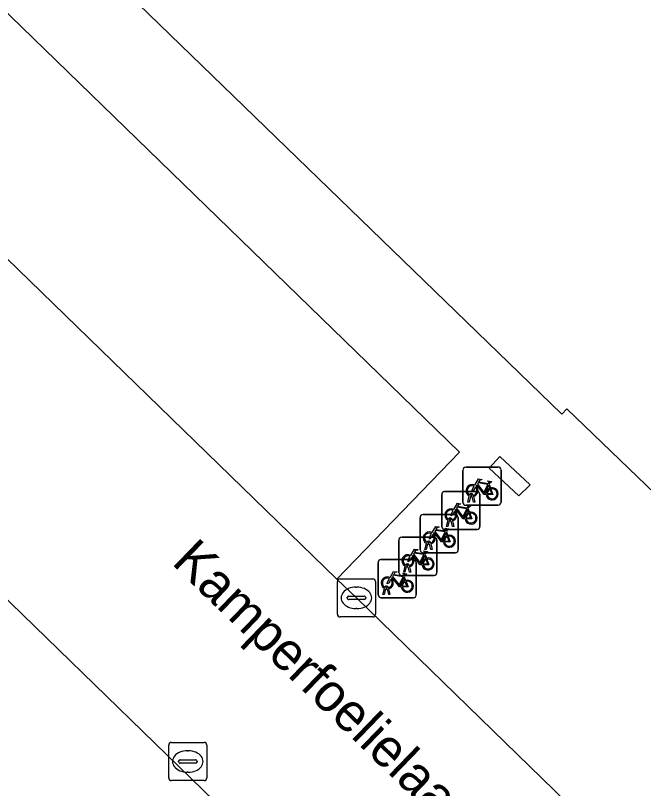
# Model space of a CAD drawing. Extents: x 162344 to 162869, y 381217 to 381818.
# Drawn here: x 162714.58 to 162731.05, y 381540.93 to 381561.2 of the extents above; entities that cross this region are included whole.
import ezdxf

# ---------------------------------------------------------------- set-up
doc = ezdxf.new("R2010")
doc.units = 0
for name, color, linetype in [('IMGEO_Erf', 7, 'Continuous'), ('IMGEO_Fietsenrek', 7, 'Continuous'), ('IMGEO_Kolk', 7, 'Continuous'), ('IMGEO_Openbare_ruimte_label', 7, 'Continuous'), ('IMGEO_Pand', 7, 'Continuous'), ('IMGEO_Parkeervlak_open', 7, 'Continuous'), ('IMGEO_Rijbaan_lokaal_open', 7, 'Continuous')]:
    doc.layers.add(name, color=color, linetype=linetype)

msp = doc.modelspace()

# ---------------------------------------------------------------- linework, layer by layer
at = {"layer": 'IMGEO_Erf'}
for points in [[(162701.58, 381592.223), (162697.423, 381587.94), (162694.297, 381584.72), (162697.845, 381581.274), (162694.262, 381577.583), (162691.765, 381574.889), (162691.764, 381574.604), (162695.157, 381571.045), (162696.402, 381572.245), (162698.843, 381569.907), (162702.056, 381573.223), (162726.23, 381549.751), (162723.009, 381546.422), (162723.525, 381545.93), (162729.038, 381540.567), (162729.149, 381540.721), (162730.76, 381539.135), (162730.657, 381538.992), (162735.052, 381534.717), (162738.275, 381538.047), (162760.834, 381516.121)], [(162802.337, 381472.727), (162763.915, 381510.041), (162763.999, 381510.127), (162762.508, 381511.578), (162764.591, 381513.721), (162764.908, 381513.413), (162766.104, 381514.636), (162739.201, 381540.759), (162739.317, 381540.907), (162736.543, 381543.625), (162731.819, 381548.213), (162729.043, 381550.887), (162728.906, 381550.749), (162701.975, 381576.843), (162700.092, 381574.95), (162698.199, 381576.833), (162698.296, 381576.933), (162696.8, 381578.375), (162698.869, 381580.518), (162699.221, 381580.178), (162699.971, 381580.954), (162703.019, 381584.107), (162701.127, 381585.931), (162705.36, 381590.307)]]:
    msp.add_lwpolyline(points, dxfattribs=at)
msp.add_lwpolyline([(162728.079, 381548.891), (162727.783, 381548.603), (162727.004, 381549.334), (162727.286, 381549.636)], close=True, dxfattribs=at)
at = {"layer": 'IMGEO_Fietsenrek'}
for p, q in [((162726.316, 381548.433), (162726.316, 381549.274)), ((162726.316, 381549.274), (162726.316, 381548.433)), ((162726.391, 381549.358), (162727.232, 381549.358)), ((162727.232, 381549.358), (162726.391, 381549.358)), ((162727.316, 381549.283), (162727.316, 381548.442)), ((162727.316, 381548.442), (162727.316, 381549.283)), ((162727.003, 381548.907), (162727.039, 381548.812)), ((162725.762, 381547.796), (162725.762, 381548.637)), ((162725.762, 381548.637), (162725.762, 381547.796)), ((162725.837, 381548.721), (162726.678, 381548.721)), ((162726.678, 381548.721), (162725.837, 381548.721)), ((162726.443, 381548.442), (162726.482, 381548.602)), ((162726.512, 381548.59), (162726.477, 381548.442)), ((162726.554, 381548.614), (162726.553, 381548.618)), ((162726.595, 381548.442), (162726.561, 381548.584)), ((162726.585, 381548.625), (162726.586, 381548.618)), ((162726.593, 381548.588), (162726.628, 381548.442)), ((162726.762, 381548.646), (162726.762, 381547.805)), ((162726.762, 381547.805), (162726.762, 381548.646)), ((162727.241, 381548.358), (162726.4, 381548.358)), ((162726.4, 381548.358), (162727.241, 381548.358)), ((162726.477, 381548.442), (162726.443, 381548.442)), ((162726.628, 381548.442), (162726.595, 381548.442)), ((162726.449, 381548.27), (162726.485, 381548.175)), ((162725.195, 381547.189), (162725.195, 381548.03)), ((162725.195, 381548.03), (162725.195, 381547.189)), ((162725.27, 381548.114), (162726.111, 381548.114)), ((162726.111, 381548.114), (162725.27, 381548.114)), ((162725.889, 381547.805), (162725.928, 381547.965)), ((162725.958, 381547.953), (162725.923, 381547.805)), ((162726, 381547.977), (162725.999, 381547.981)), ((162726.031, 381547.988), (162726.032, 381547.981)), ((162726.195, 381548.039), (162726.195, 381547.198)), ((162726.195, 381547.198), (162726.195, 381548.039)), ((162725.923, 381547.805), (162725.889, 381547.805)), ((162726.041, 381547.805), (162726.007, 381547.947)), ((162726.039, 381547.951), (162726.074, 381547.805)), ((162726.074, 381547.805), (162726.041, 381547.805)), ((162726.687, 381547.721), (162725.846, 381547.721)), ((162725.846, 381547.721), (162726.687, 381547.721)), ((162725.882, 381547.663), (162725.918, 381547.568)), ((162724.636, 381546.593), (162724.636, 381547.434)), ((162724.636, 381547.434), (162724.636, 381546.593)), ((162724.711, 381547.518), (162725.552, 381547.518)), ((162725.552, 381547.518), (162724.711, 381547.518)), ((162725.322, 381547.198), (162725.361, 381547.358)), ((162725.391, 381547.346), (162725.356, 381547.198)), ((162725.433, 381547.37), (162725.432, 381547.374)), ((162725.464, 381547.381), (162725.465, 381547.374)), ((162725.636, 381547.443), (162725.636, 381546.602)), ((162725.636, 381546.602), (162725.636, 381547.443)), ((162725.356, 381547.198), (162725.322, 381547.198)), ((162725.474, 381547.198), (162725.44, 381547.34)), ((162725.472, 381547.344), (162725.507, 381547.198)), ((162725.507, 381547.198), (162725.474, 381547.198)), ((162726.12, 381547.114), (162725.279, 381547.114)), ((162725.279, 381547.114), (162726.12, 381547.114)), ((162725.323, 381547.067), (162725.359, 381546.972)), ((162724.092, 381546.01), (162724.092, 381546.851)), ((162724.092, 381546.851), (162724.092, 381546.01)), ((162724.167, 381546.935), (162725.008, 381546.935)), ((162725.008, 381546.935), (162724.167, 381546.935)), ((162724.763, 381546.602), (162724.802, 381546.762)), ((162724.832, 381546.75), (162724.797, 381546.602)), ((162724.874, 381546.774), (162724.873, 381546.778)), ((162724.915, 381546.602), (162724.881, 381546.744)), ((162724.905, 381546.785), (162724.906, 381546.778)), ((162724.913, 381546.748), (162724.948, 381546.602)), ((162725.092, 381546.86), (162725.092, 381546.019)), ((162725.092, 381546.019), (162725.092, 381546.86)), ((162724.797, 381546.602), (162724.763, 381546.602)), ((162724.948, 381546.602), (162724.915, 381546.602)), ((162725.561, 381546.518), (162724.72, 381546.518)), ((162724.72, 381546.518), (162725.561, 381546.518)), ((162724.779, 381546.484), (162724.815, 381546.389)), ((162724.219, 381546.019), (162724.258, 381546.179)), ((162724.288, 381546.167), (162724.253, 381546.019)), ((162724.33, 381546.191), (162724.329, 381546.195)), ((162724.371, 381546.019), (162724.337, 381546.161)), ((162724.361, 381546.202), (162724.362, 381546.195)), ((162724.369, 381546.165), (162724.404, 381546.019)), ((162725.017, 381545.935), (162724.176, 381545.935)), ((162724.176, 381545.935), (162725.017, 381545.935)), ((162724.253, 381546.019), (162724.219, 381546.019)), ((162724.404, 381546.019), (162724.371, 381546.019))]:
    msp.add_line(p, q, dxfattribs=at)
for points in [[(162726.629, 381548.884), (162726.724, 381549.048), (162726.81, 381549.034), (162726.812, 381549.025), (162726.756, 381549.014), (162726.729, 381548.969), (162726.985, 381548.928)], [(162726.985, 381548.928), (162727.01, 381548.977), (162727.004, 381548.981), (162726.981, 381548.985), (162726.969, 381548.992), (162726.968, 381548.995), (162726.97, 381549), (162727.065, 381548.985), (162727.067, 381548.975), (162727.057, 381548.962), (162727.045, 381548.956), (162727.031, 381548.962), (162727.003, 381548.907)], [(162726.65, 381548.832), (162726.598, 381548.742), (162726.558, 381548.717), (162726.559, 381548.764), (162726.614, 381548.858)], [(162726.925, 381548.64), (162726.875, 381548.64), (162726.684, 381548.891), (162726.665, 381548.859)], [(162726.972, 381548.903), (162726.715, 381548.944), (162726.698, 381548.915), (162726.865, 381548.695), (162726.972, 381548.903)], [(162727.02, 381548.805), (162726.99, 381548.882), (162726.881, 381548.664), (162726.924, 381548.664)], [(162726.954, 381548.664), (162727.074, 381548.663), (162727.03, 381548.777)], [(162727.05, 381548.784), (162727.105, 381548.639), (162726.955, 381548.639)], [(162726.075, 381548.247), (162726.17, 381548.411), (162726.256, 381548.397), (162726.258, 381548.388), (162726.202, 381548.377), (162726.175, 381548.332), (162726.431, 381548.291)], [(162726.431, 381548.291), (162726.456, 381548.34), (162726.45, 381548.344), (162726.427, 381548.348), (162726.415, 381548.355), (162726.414, 381548.358), (162726.416, 381548.363), (162726.511, 381548.348), (162726.513, 381548.338), (162726.503, 381548.325), (162726.491, 381548.319), (162726.477, 381548.325), (162726.449, 381548.27)], [(162726.096, 381548.195), (162726.044, 381548.105), (162726.004, 381548.08), (162726.005, 381548.127), (162726.06, 381548.221)], [(162726.371, 381548.003), (162726.321, 381548.003), (162726.13, 381548.254), (162726.111, 381548.222)], [(162726.418, 381548.266), (162726.161, 381548.307), (162726.144, 381548.278), (162726.311, 381548.058), (162726.418, 381548.266)], [(162726.466, 381548.168), (162726.436, 381548.245), (162726.327, 381548.027), (162726.37, 381548.027)], [(162726.4, 381548.027), (162726.52, 381548.026), (162726.476, 381548.14)], [(162726.496, 381548.147), (162726.551, 381548.002), (162726.401, 381548.002)], [(162725.508, 381547.64), (162725.603, 381547.804), (162725.689, 381547.79), (162725.691, 381547.781), (162725.635, 381547.77), (162725.608, 381547.725), (162725.864, 381547.684)], [(162725.864, 381547.684), (162725.889, 381547.733), (162725.883, 381547.737), (162725.86, 381547.741), (162725.848, 381547.748), (162725.847, 381547.751), (162725.849, 381547.756), (162725.944, 381547.741), (162725.946, 381547.731), (162725.936, 381547.718), (162725.924, 381547.712), (162725.91, 381547.718), (162725.882, 381547.663)], [(162725.529, 381547.588), (162725.477, 381547.498), (162725.437, 381547.473), (162725.438, 381547.52), (162725.493, 381547.614)], [(162725.804, 381547.396), (162725.754, 381547.396), (162725.563, 381547.647), (162725.544, 381547.615)], [(162725.851, 381547.659), (162725.594, 381547.7), (162725.577, 381547.671), (162725.744, 381547.451), (162725.851, 381547.659)], [(162725.899, 381547.561), (162725.869, 381547.638), (162725.76, 381547.42), (162725.803, 381547.42)], [(162725.833, 381547.42), (162725.953, 381547.419), (162725.909, 381547.533)], [(162725.929, 381547.54), (162725.984, 381547.395), (162725.834, 381547.395)], [(162724.949, 381547.044), (162725.044, 381547.208), (162725.13, 381547.194), (162725.132, 381547.185), (162725.076, 381547.174), (162725.049, 381547.129), (162725.305, 381547.088)], [(162725.305, 381547.088), (162725.33, 381547.137), (162725.324, 381547.141), (162725.301, 381547.145), (162725.289, 381547.152), (162725.288, 381547.155), (162725.29, 381547.16), (162725.385, 381547.145), (162725.387, 381547.135), (162725.377, 381547.122), (162725.365, 381547.116), (162725.351, 381547.122), (162725.323, 381547.067)], [(162724.97, 381546.992), (162724.918, 381546.902), (162724.878, 381546.877), (162724.879, 381546.924), (162724.934, 381547.018)], [(162725.245, 381546.8), (162725.195, 381546.8), (162725.004, 381547.051), (162724.985, 381547.019)], [(162725.292, 381547.063), (162725.035, 381547.104), (162725.018, 381547.075), (162725.185, 381546.855), (162725.292, 381547.063)], [(162725.34, 381546.965), (162725.31, 381547.042), (162725.201, 381546.824), (162725.244, 381546.824)], [(162725.37, 381546.944), (162725.425, 381546.799), (162725.275, 381546.799)], [(162725.274, 381546.824), (162725.394, 381546.823), (162725.35, 381546.937)], [(162724.405, 381546.461), (162724.5, 381546.625), (162724.586, 381546.611), (162724.588, 381546.602), (162724.532, 381546.591), (162724.505, 381546.546), (162724.761, 381546.505)], [(162724.761, 381546.505), (162724.786, 381546.554), (162724.78, 381546.558), (162724.757, 381546.562), (162724.745, 381546.569), (162724.744, 381546.572), (162724.746, 381546.577), (162724.841, 381546.562), (162724.843, 381546.552), (162724.833, 381546.539), (162724.821, 381546.533), (162724.807, 381546.539), (162724.779, 381546.484)], [(162724.426, 381546.409), (162724.374, 381546.319), (162724.334, 381546.294), (162724.335, 381546.341), (162724.39, 381546.435)], [(162724.701, 381546.217), (162724.651, 381546.217), (162724.46, 381546.468), (162724.441, 381546.436)], [(162724.748, 381546.48), (162724.491, 381546.521), (162724.474, 381546.492), (162724.641, 381546.272), (162724.748, 381546.48)], [(162724.796, 381546.382), (162724.766, 381546.459), (162724.657, 381546.241), (162724.7, 381546.241)], [(162724.73, 381546.241), (162724.85, 381546.24), (162724.806, 381546.354)], [(162724.826, 381546.361), (162724.881, 381546.216), (162724.731, 381546.216)]]:
    msp.add_lwpolyline(points, dxfattribs=at)
for centre, radius, start, end in [((162726.394, 381549.28), 0.0779, 92.4484, 184.2845), ((162726.394, 381549.28), 0.0779, 92.4484, 184.2845), ((162727.238, 381549.28), 0.0779, 2.4484, 94.2845), ((162727.238, 381549.28), 0.0779, 2.4484, 94.2845), ((162726.556, 381548.743), 0.159, 62.6766, 242.1369), ((162726.556, 381548.743), 0.129, 63.3192, 238.903), ((162726.556, 381548.743), 0.129, 283.6043, 43.4302), ((162726.556, 381548.743), 0.159, 283.5766, 46.6042), ((162727.083, 381548.659), 0.159, 113.3408, 178.3217), ((162727.083, 381548.659), 0.159, 187.0065, 105.7708), ((162727.083, 381548.659), 0.129, 113.923, 177.9556), ((162727.083, 381548.659), 0.129, 188.6715, 104.5883), ((162725.84, 381548.643), 0.0779, 92.4484, 184.2845), ((162725.84, 381548.643), 0.0779, 92.4484, 184.2845), ((162726.536, 381548.614), 0.0499, 12.8025, 158.6934), ((162726.556, 381548.743), 0.159, 253.9967, 271.7867), ((162726.536, 381548.614), 0.0174, 12.8025, 163.4502), ((162726.556, 381548.743), 0.129, 253.415, 269.0204), ((162726.684, 381548.643), 0.0779, 2.4484, 94.2845), ((162726.684, 381548.643), 0.0779, 2.4484, 94.2845), ((162726.394, 381548.436), 0.0779, 182.4484, 274.2845), ((162726.394, 381548.436), 0.0779, 182.4484, 274.2845), ((162727.238, 381548.436), 0.0779, 272.4484, 4.2845), ((162727.238, 381548.436), 0.0779, 272.4484, 4.2845), ((162726.002, 381548.106), 0.159, 62.6766, 242.1369), ((162726.002, 381548.106), 0.129, 63.3192, 238.903), ((162726.002, 381548.106), 0.129, 283.6043, 43.4302), ((162726.002, 381548.106), 0.159, 283.5766, 46.6042), ((162726.529, 381548.022), 0.159, 113.3408, 178.3217), ((162726.529, 381548.022), 0.159, 187.0065, 105.7708), ((162725.273, 381548.036), 0.0779, 92.4484, 184.2845), ((162725.273, 381548.036), 0.0779, 92.4484, 184.2845), ((162725.982, 381547.977), 0.0499, 12.8025, 158.6934), ((162726.002, 381548.106), 0.159, 253.9967, 271.7867), ((162725.982, 381547.977), 0.0174, 12.8025, 163.4502), ((162726.002, 381548.106), 0.129, 253.415, 269.0204), ((162726.117, 381548.036), 0.0779, 2.4484, 94.2845), ((162726.117, 381548.036), 0.0779, 2.4484, 94.2845), ((162726.529, 381548.022), 0.129, 113.923, 177.9556), ((162726.529, 381548.022), 0.129, 188.6715, 104.5883), ((162725.84, 381547.799), 0.0779, 182.4484, 274.2845), ((162725.84, 381547.799), 0.0779, 182.4484, 274.2845), ((162726.684, 381547.799), 0.0779, 272.4484, 4.2845), ((162726.684, 381547.799), 0.0779, 272.4484, 4.2845), ((162725.435, 381547.499), 0.159, 62.6766, 242.1369), ((162725.435, 381547.499), 0.129, 63.3192, 238.903), ((162725.435, 381547.499), 0.129, 283.6043, 43.4302), ((162725.435, 381547.499), 0.159, 283.5766, 46.6042), ((162725.962, 381547.415), 0.159, 113.3408, 178.3217), ((162725.962, 381547.415), 0.159, 187.0065, 105.7708), ((162724.714, 381547.44), 0.0779, 92.4484, 184.2845), ((162724.714, 381547.44), 0.0779, 92.4484, 184.2845), ((162725.415, 381547.37), 0.0499, 12.8025, 158.6934), ((162725.435, 381547.499), 0.159, 253.9967, 271.7867), ((162725.415, 381547.37), 0.0174, 12.8025, 163.4502), ((162725.435, 381547.499), 0.129, 253.415, 269.0204), ((162725.558, 381547.44), 0.0779, 2.4484, 94.2845), ((162725.558, 381547.44), 0.0779, 2.4484, 94.2845), ((162725.962, 381547.415), 0.129, 113.923, 177.9556), ((162725.962, 381547.415), 0.129, 188.6715, 104.5883), ((162725.273, 381547.192), 0.0779, 182.4484, 274.2845), ((162725.273, 381547.192), 0.0779, 182.4484, 274.2845), ((162726.117, 381547.192), 0.0779, 272.4484, 4.2845), ((162726.117, 381547.192), 0.0779, 272.4484, 4.2845), ((162724.876, 381546.903), 0.159, 62.6766, 242.1369), ((162724.876, 381546.903), 0.129, 63.3192, 238.903), ((162724.876, 381546.903), 0.129, 283.6043, 43.4302), ((162724.876, 381546.903), 0.159, 283.5766, 46.6042), ((162725.403, 381546.819), 0.159, 113.3408, 178.3217), ((162725.403, 381546.819), 0.159, 187.0065, 105.7708), ((162725.403, 381546.819), 0.129, 188.6715, 104.5883), ((162724.17, 381546.857), 0.0779, 92.4484, 184.2845), ((162724.17, 381546.857), 0.0779, 92.4484, 184.2845), ((162724.856, 381546.774), 0.0499, 12.8025, 158.6934), ((162724.876, 381546.903), 0.159, 253.9967, 271.7867), ((162724.856, 381546.774), 0.0174, 12.8025, 163.4502), ((162724.876, 381546.903), 0.129, 253.415, 269.0204), ((162725.014, 381546.857), 0.0779, 2.4484, 94.2845), ((162725.014, 381546.857), 0.0779, 2.4484, 94.2845), ((162725.403, 381546.819), 0.129, 113.923, 177.9556), ((162724.714, 381546.596), 0.0779, 182.4484, 274.2845), ((162724.714, 381546.596), 0.0779, 182.4484, 274.2845), ((162725.558, 381546.596), 0.0779, 272.4484, 4.2845), ((162725.558, 381546.596), 0.0779, 272.4484, 4.2845), ((162724.332, 381546.32), 0.159, 62.6766, 242.1369), ((162724.332, 381546.32), 0.129, 63.3192, 238.903), ((162724.332, 381546.32), 0.129, 283.6043, 43.4302), ((162724.332, 381546.32), 0.159, 283.5766, 46.6042), ((162724.859, 381546.236), 0.159, 113.3408, 178.3217), ((162724.859, 381546.236), 0.159, 187.0065, 105.7708), ((162724.859, 381546.236), 0.129, 113.923, 177.9556), ((162724.859, 381546.236), 0.129, 188.6715, 104.5883), ((162724.312, 381546.191), 0.0499, 12.8025, 158.6934), ((162724.332, 381546.32), 0.159, 253.9967, 271.7867), ((162724.312, 381546.191), 0.0174, 12.8025, 163.4502), ((162724.332, 381546.32), 0.129, 253.415, 269.0204), ((162724.17, 381546.013), 0.0779, 182.4484, 274.2845), ((162724.17, 381546.013), 0.0779, 182.4484, 274.2845), ((162725.014, 381546.013), 0.0779, 272.4484, 4.2845), ((162725.014, 381546.013), 0.0779, 272.4484, 4.2845)]:
    msp.add_arc(centre, radius, start, end, dxfattribs=at)
at = {"layer": 'IMGEO_Kolk'}
for p, q in [((162723.024, 381545.504), (162723.024, 381546.356)), ((162723.099, 381546.43), (162723.951, 381546.43)), ((162724.025, 381546.356), (162724.025, 381545.504)), ((162723.512, 381546.21), (162723.537, 381546.21)), ((162723.283, 381545.924), (162723.283, 381545.936)), ((162723.326, 381545.973), (162723.724, 381545.973)), ((162723.767, 381545.936), (162723.767, 381545.924)), ((162723.721, 381545.887), (162723.323, 381545.887)), ((162723.535, 381545.65), (162723.51, 381545.65)), ((162723.951, 381545.43), (162723.099, 381545.43)), ((162718.677, 381542.139), (162719.529, 381542.139)), ((162718.602, 381541.213), (162718.602, 381542.065)), ((162719.09, 381541.919), (162719.115, 381541.919)), ((162719.603, 381542.065), (162719.603, 381541.213)), ((162718.904, 381541.682), (162719.302, 381541.682)), ((162718.861, 381541.633), (162718.861, 381541.645)), ((162719.299, 381541.596), (162718.901, 381541.596)), ((162719.345, 381541.645), (162719.345, 381541.633)), ((162719.113, 381541.359), (162719.088, 381541.359)), ((162719.529, 381541.139), (162718.677, 381541.139))]:
    msp.add_line(p, q, dxfattribs=at)
for points in [[(162723.024, 381545.504), (162723.024, 381546.356)], [(162723.099, 381546.43), (162723.951, 381546.43)], [(162724.025, 381546.356), (162724.025, 381545.504)], [(162723.951, 381545.43), (162723.099, 381545.43)], [(162718.677, 381542.139), (162719.529, 381542.139)], [(162718.602, 381541.213), (162718.602, 381542.065)], [(162719.603, 381542.065), (162719.603, 381541.213)], [(162719.529, 381541.139), (162718.677, 381541.139)]]:
    msp.add_lwpolyline(points, dxfattribs=at)
for centre, radius, start, end in [((162723.101, 381546.354), 0.0765, 91.552, 178.448), ((162723.101, 381546.354), 0.0765, 91.552, 178.448), ((162723.949, 381546.354), 0.0765, 1.552, 88.448), ((162723.949, 381546.354), 0.0765, 1.552, 88.448), ((162723.323, 381545.933), 0.0403, 85.8775, 175.7526), ((162723.728, 381545.935), 0.0386, 1.7309, 96.639), ((162723.32, 381545.923), 0.0366, 178.938, 274.7102), ((162723.724, 381545.93), 0.043, 264.8664, 352.4533), ((162723.101, 381545.506), 0.0765, 181.552, 268.448), ((162723.101, 381545.506), 0.0765, 181.552, 268.448), ((162723.949, 381545.506), 0.0765, 271.552, 358.448), ((162723.949, 381545.506), 0.0765, 271.552, 358.448), ((162718.679, 381542.063), 0.0765, 91.552, 178.448), ((162718.679, 381542.063), 0.0765, 91.552, 178.448), ((162719.527, 381542.063), 0.0765, 1.552, 88.448), ((162719.527, 381542.063), 0.0765, 1.552, 88.448), ((162718.901, 381541.642), 0.0403, 85.8775, 175.7526), ((162719.306, 381541.644), 0.0386, 1.7309, 96.639), ((162718.898, 381541.632), 0.0366, 178.938, 274.7102), ((162719.302, 381541.639), 0.043, 264.8664, 352.4533), ((162718.679, 381541.215), 0.0765, 181.552, 268.448), ((162718.679, 381541.215), 0.0765, 181.552, 268.448), ((162719.527, 381541.215), 0.0765, 271.552, 358.448), ((162719.527, 381541.215), 0.0765, 271.552, 358.448)]:
    msp.add_arc(centre, radius, start, end, dxfattribs=at)
for centre, major_axis, ratio, start_param, end_param in [((162723.511, 381545.93), (-0.387, 0.002), 0.722429, 4.712389, 7.853982), ((162723.536, 381545.93), (-0.39, 0.002), 0.717154, 1.570796, 4.712389), ((162719.089, 381541.639), (-0.387, 0.002), 0.722429, 4.712389, 7.853982), ((162719.114, 381541.639), (-0.39, 0.002), 0.717154, 1.570796, 4.712389)]:
    msp.add_ellipse(centre, major_axis=major_axis, ratio=ratio, start_param=start_param, end_param=end_param, dxfattribs=at)
at = {"layer": 'IMGEO_Pand'}
msp.add_lwpolyline([(162705.36, 381590.307), (162701.127, 381585.931), (162703.019, 381584.107), (162699.971, 381580.954), (162699.221, 381580.178), (162698.869, 381580.518), (162696.8, 381578.375), (162698.296, 381576.933), (162698.199, 381576.833), (162700.092, 381574.95), (162701.975, 381576.843), (162728.906, 381550.749), (162729.043, 381550.887), (162731.819, 381548.213), (162737.448, 381555.894), (162738.13, 381555.403), (162740.263, 381558.291), (162741.388, 381559.814), (162753.048, 381575.822), (162739.55, 381587.303), (162725.513, 381599.243)], dxfattribs=at)
msp.add_lwpolyline([(162727.286, 381549.636), (162727.004, 381549.334), (162727.783, 381548.603), (162728.079, 381548.891)], close=True, dxfattribs=at)
at = {"layer": 'IMGEO_Parkeervlak_open'}
for points in [[(162698.843, 381569.907), (162723.009, 381546.422), (162726.23, 381549.751), (162702.056, 381573.223)], [(162693.056, 381560.603), (162721.991, 381532.446), (162724.543, 381535.989), (162696.161, 381563.585)]]:
    msp.add_lwpolyline(points, close=True, dxfattribs=at)
at = {"layer": 'IMGEO_Rijbaan_lokaal_open'}
msp.add_lwpolyline([(162688.713, 381556.43), (162691.831, 381559.425), (162693.056, 381560.603), (162696.161, 381563.585), (162724.543, 381535.989), (162725.255, 381535.297), (162729.038, 381540.567), (162723.525, 381545.93), (162723.009, 381546.422), (162698.843, 381569.907), (162696.402, 381572.245), (162695.157, 381571.045), (162667.559, 381544.683), (162710.082, 381500.025), (162727.115, 381482.137), (162728.765, 381480.422), (162729.869, 381481.474), (162752.83, 381503.069)], dxfattribs=at)

# ---------------------------------------------------------------- texts
at = {"layer": 'IMGEO_Openbare_ruimte_label'}
msp.add_text('Kamperfoelielaan', height=1, rotation=315.9724, dxfattribs=at).set_placement((162718.653, 381546.833))

doc.saveas('drawing.dxf')
